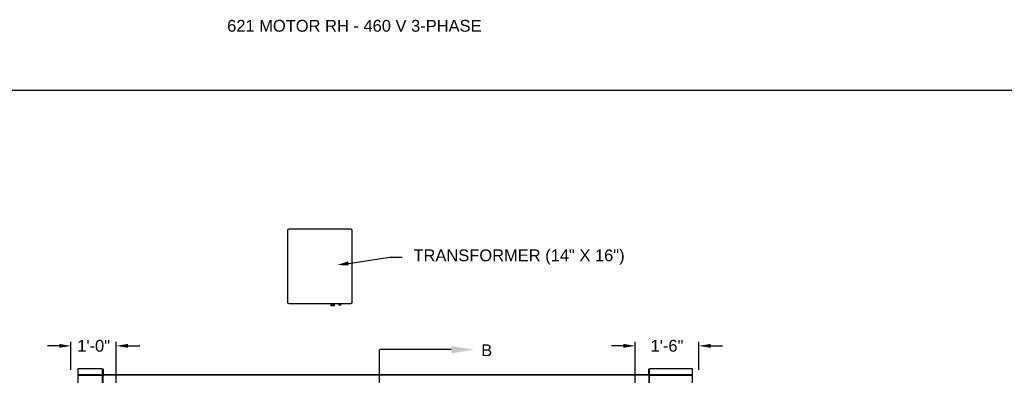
# Model space of a CAD drawing. Header units: inches. Extents: x 170 to 312, y 215 to 248.
# Tile 282 of 341: x 274.91 to 282.74, y 244.91 to 247.74. Entities that reach past the tile are written whole.
import ezdxf
from ezdxf import colors
from ezdxf.entities.mleader import LeaderData, LeaderLine
from ezdxf.math import Vec2, Vec3

# ---------------------------------------------------------------- set-up
doc = ezdxf.new("R2010")
doc.units = ezdxf.units.IN
doc.header["$LTSCALE"] = 0.25
doc.header["$MEASUREMENT"] = 0
doc.linetypes.add('CENTER', pattern=[2, 1.25, -0.25, 0.25, -0.25])
for name, color, linetype in [('ANNOTATIONS', 1, 'Continuous'), ('MOTOR RH', 7, 'Continuous'), ('SECTION CUTS', 6, 'CENTER')]:
    doc.layers.add(name, color=color, linetype=linetype)
doc.styles.add('ARIAL', font='arial.ttf', dxfattribs={"height": 0.09375})
doc.styles.get("Standard").update_dxf_attribs({"font": 'romans.shx'})
doc.dimstyles.new('STANDARD$0', dxfattribs={"dimtxt": 0.09375, "dimasz": 0.09375, "dimexe": 0.03125, "dimexo": 0.046875, "dimgap": 0.09, "dimtad": 0, "dimtih": 1, "dimtoh": 1, "dimdec": 4, "dimzin": 0, "dimdsep": 46, "dimtxsty": 'ARIAL', "dimcen": 0.09, "dimadec": 0, "dimazin": 0, "dimtfac": 1, "dimtdec": 4, "dimtofl": 0, "dimtmove": 0, "dimatfit": 1, "dimfxl": 1, "dimtolj": 1, "dimtzin": 0, "dimarcsym": 0})

# ---------------------------------------------------------------- blocks, each defined once
blk = doc.blocks.new('*D75')
at = {"layer": 'ANNOTATIONS', "color": 0, "lineweight": -2, "transparency": 16777216}
for p, q in [((279.8072, 244.3469), (279.8072, 245.1801)), ((280.3132, 244.959), (280.3132, 245.1801)), ((279.7135, 245.1488), (279.6197, 245.1488)), ((280.4069, 245.1488), (280.5007, 245.1488))]:
    blk.add_line(p, q, dxfattribs=at)
at = {"layer": 'ANNOTATIONS', "color": 0, "transparency": 16777216}
for points in [[(279.7135, 245.1644), (279.7135, 245.1332), (279.8072, 245.1488)], [(280.4069, 245.1644), (280.4069, 245.1332), (280.3132, 245.1488)]]:
    blk.add_solid(points, dxfattribs=at)
at = {"layer": 'defpoints', "color": 0, "transparency": 16777216}
for p in [(280.3132, 245.1488), (280.3132, 244.9122), (279.8072, 244.3)]:
    blk.add_point(p, dxfattribs=at)
at = {"layer": 'ANNOTATIONS', "color": 0, "transparency": 16777216, "insert": (280.0602, 245.1488), "char_height": 0.09375, "attachment_point": 5, "style": 'ARIAL'}
blk.add_mtext('\\A1;1\'-6"', dxfattribs=at)
blk = doc.blocks.new('*D76')
at = {"layer": 'ANNOTATIONS', "color": 0, "lineweight": -2, "transparency": 16777216}
for p, q in [((275.3205, 244.9594), (275.3205, 245.1801)), ((275.6807, 244.3469), (275.6807, 245.1801)), ((275.2268, 245.1488), (275.133, 245.1488)), ((275.7745, 245.1488), (275.8682, 245.1488))]:
    blk.add_line(p, q, dxfattribs=at)
at = {"layer": 'ANNOTATIONS', "color": 0, "transparency": 16777216}
for points in [[(275.2268, 245.1644), (275.2268, 245.1332), (275.3205, 245.1488)], [(275.7745, 245.1644), (275.7745, 245.1332), (275.6807, 245.1488)]]:
    blk.add_solid(points, dxfattribs=at)
at = {"layer": 'defpoints', "color": 0, "transparency": 16777216}
for p in [(275.6807, 245.1488), (275.3205, 244.9125), (275.6807, 244.3)]:
    blk.add_point(p, dxfattribs=at)
at = {"layer": 'ANNOTATIONS', "color": 0, "transparency": 16777216, "insert": (275.5006, 245.1488), "char_height": 0.09375, "attachment_point": 5, "style": 'ARIAL'}
blk.add_mtext('\\A1;1\'-0"', dxfattribs=at)

msp = doc.modelspace()

# ---------------------------------------------------------------- linework, layer by layer
at = {"layer": 'defpoints'}
msp.add_lwpolyline([(287.7119, 234.44685), (268.24203, 234.44685), (268.24203, 247.18196), (287.7119, 247.18196)], close=True, dxfattribs=at)
at = {"layer": 'MOTOR RH'}
for p, q in [((277.04161, 246.06503), (277.04161, 245.49744)), ((277.54502, 246.07751), (277.05409, 246.07751)), ((277.5575, 245.49744), (277.5575, 246.06503)), ((277.05409, 245.48496), (277.54502, 245.48496)), ((277.38751, 245.48496), (277.38751, 245.47583)), ((277.41612, 245.47583), (277.41612, 245.48496)), ((277.45083, 245.48496), (277.45083, 245.47949)), ((277.46547, 245.47949), (277.46547, 245.48496)), ((277.38751, 245.47583), (277.38718, 245.47564)), ((277.38718, 245.47564), (277.38751, 245.47545)), ((277.38718, 245.47564), (277.41646, 245.47564)), ((277.38751, 245.475), (277.38718, 245.47481)), ((277.38718, 245.47481), (277.38751, 245.47462)), ((277.38718, 245.47481), (277.41646, 245.47481)), ((277.38751, 245.47417), (277.38718, 245.47398)), ((277.38718, 245.47398), (277.38751, 245.47379)), ((277.38718, 245.47398), (277.41646, 245.47398)), ((277.38751, 245.47334), (277.38718, 245.47315)), ((277.38718, 245.47315), (277.38751, 245.47295)), ((277.38718, 245.47315), (277.41646, 245.47315)), ((277.38751, 245.47251), (277.38718, 245.47232)), ((277.38718, 245.47232), (277.38751, 245.47212)), ((277.38718, 245.47232), (277.41646, 245.47232)), ((277.38751, 245.47168), (277.38718, 245.47148)), ((277.38718, 245.47148), (277.38751, 245.47129)), ((277.38718, 245.47148), (277.41646, 245.47148)), ((277.38751, 245.47084), (277.38718, 245.47065)), ((277.38718, 245.47065), (277.38751, 245.47046)), ((277.38718, 245.47065), (277.41646, 245.47065)), ((277.38751, 245.47001), (277.38718, 245.46982)), ((277.38718, 245.46982), (277.38751, 245.46963)), ((277.38718, 245.46982), (277.41646, 245.46982)), ((277.41612, 245.47583), (277.38751, 245.47583)), ((277.38751, 245.47545), (277.38751, 245.475)), ((277.38751, 245.47545), (277.41612, 245.47545)), ((277.41612, 245.475), (277.38751, 245.475)), ((277.38751, 245.47462), (277.38751, 245.47417)), ((277.38751, 245.47462), (277.41612, 245.47462)), ((277.41612, 245.47417), (277.38751, 245.47417)), ((277.38751, 245.47379), (277.38751, 245.47334)), ((277.38751, 245.47379), (277.41612, 245.47379)), ((277.41612, 245.47334), (277.38751, 245.47334)), ((277.38751, 245.47295), (277.38751, 245.47251)), ((277.38751, 245.47295), (277.41612, 245.47295)), ((277.41612, 245.47251), (277.38751, 245.47251)), ((277.38751, 245.47212), (277.38751, 245.47168)), ((277.38751, 245.47212), (277.41612, 245.47212)), ((277.41612, 245.47168), (277.38751, 245.47168)), ((277.38751, 245.47129), (277.38751, 245.47084)), ((277.38751, 245.47129), (277.41612, 245.47129)), ((277.41612, 245.47084), (277.38751, 245.47084)), ((277.38751, 245.47046), (277.38751, 245.47001)), ((277.38751, 245.47046), (277.41612, 245.47046)), ((277.41612, 245.47001), (277.38751, 245.47001)), ((277.38751, 245.46963), (277.38751, 245.46732)), ((277.38751, 245.46963), (277.41612, 245.46963)), ((277.41612, 245.46732), (277.38751, 245.46732)), ((277.41646, 245.47564), (277.41612, 245.47583)), ((277.41612, 245.47545), (277.41646, 245.47564)), ((277.41612, 245.475), (277.41612, 245.47545)), ((277.41646, 245.47481), (277.41612, 245.475)), ((277.41612, 245.47462), (277.41646, 245.47481)), ((277.41612, 245.47417), (277.41612, 245.47462)), ((277.41646, 245.47398), (277.41612, 245.47417)), ((277.41612, 245.47379), (277.41646, 245.47398)), ((277.41612, 245.47334), (277.41612, 245.47379)), ((277.41646, 245.47315), (277.41612, 245.47334)), ((277.41612, 245.47295), (277.41646, 245.47315)), ((277.41612, 245.47251), (277.41612, 245.47295)), ((277.41646, 245.47232), (277.41612, 245.47251)), ((277.41612, 245.47212), (277.41646, 245.47232)), ((277.41612, 245.47168), (277.41612, 245.47212)), ((277.41646, 245.47148), (277.41612, 245.47168)), ((277.41612, 245.47129), (277.41646, 245.47148)), ((277.41612, 245.47084), (277.41612, 245.47129)), ((277.41646, 245.47065), (277.41612, 245.47084)), ((277.41612, 245.47046), (277.41646, 245.47065)), ((277.41612, 245.47001), (277.41612, 245.47046)), ((277.41646, 245.46982), (277.41612, 245.47001)), ((277.41612, 245.46963), (277.41646, 245.46982)), ((277.41612, 245.46732), (277.41612, 245.46963)), ((277.45083, 245.47949), (277.4505, 245.4793)), ((277.4505, 245.4793), (277.45083, 245.47911)), ((277.4505, 245.4793), (277.4658, 245.4793)), ((277.45083, 245.47883), (277.4505, 245.47864)), ((277.4505, 245.47864), (277.45083, 245.47844)), ((277.4505, 245.47864), (277.4658, 245.47864)), ((277.45083, 245.47816), (277.4505, 245.47797)), ((277.4505, 245.47797), (277.45083, 245.47778)), ((277.4505, 245.47797), (277.4658, 245.47797)), ((277.45083, 245.4775), (277.4505, 245.47731)), ((277.4505, 245.47731), (277.45083, 245.47711)), ((277.4505, 245.47731), (277.4658, 245.47731)), ((277.45083, 245.47683), (277.4505, 245.47664)), ((277.4505, 245.47664), (277.45083, 245.47645)), ((277.4505, 245.47664), (277.4658, 245.47664)), ((277.45083, 245.47617), (277.4505, 245.47598)), ((277.4505, 245.47598), (277.45083, 245.47578)), ((277.4505, 245.47598), (277.4658, 245.47598)), ((277.45083, 245.4755), (277.4505, 245.47531)), ((277.4505, 245.47531), (277.45083, 245.47512)), ((277.4505, 245.47531), (277.4658, 245.47531)), ((277.45083, 245.47484), (277.4505, 245.47464)), ((277.4505, 245.47464), (277.45083, 245.47445)), ((277.4505, 245.47464), (277.4658, 245.47464)), ((277.45083, 245.47949), (277.46547, 245.47949)), ((277.45083, 245.47911), (277.45083, 245.47883)), ((277.45083, 245.47911), (277.46547, 245.47911)), ((277.45083, 245.47883), (277.46547, 245.47883)), ((277.45083, 245.47844), (277.45083, 245.47816)), ((277.45083, 245.47844), (277.46547, 245.47844)), ((277.45083, 245.47816), (277.46547, 245.47816)), ((277.45083, 245.47778), (277.45083, 245.4775)), ((277.45083, 245.47778), (277.46547, 245.47778)), ((277.45083, 245.4775), (277.46547, 245.4775)), ((277.45083, 245.47711), (277.45083, 245.47683)), ((277.45083, 245.47711), (277.46547, 245.47711)), ((277.45083, 245.47683), (277.46547, 245.47683)), ((277.45083, 245.47645), (277.45083, 245.47617)), ((277.45083, 245.47645), (277.46547, 245.47645)), ((277.45083, 245.47617), (277.46547, 245.47617)), ((277.45083, 245.47578), (277.45083, 245.4755)), ((277.45083, 245.47578), (277.46547, 245.47578)), ((277.45083, 245.4755), (277.46547, 245.4755)), ((277.45083, 245.47512), (277.45083, 245.47484)), ((277.45083, 245.47512), (277.46547, 245.47512)), ((277.45083, 245.47484), (277.46547, 245.47484)), ((277.45083, 245.47445), (277.45083, 245.47298)), ((277.45083, 245.47445), (277.46547, 245.47445)), ((277.46547, 245.47298), (277.45083, 245.47298)), ((277.4658, 245.4793), (277.46547, 245.47949)), ((277.46547, 245.47911), (277.4658, 245.4793)), ((277.46547, 245.47883), (277.46547, 245.47911)), ((277.4658, 245.47864), (277.46547, 245.47883)), ((277.46547, 245.47844), (277.4658, 245.47864)), ((277.46547, 245.47816), (277.46547, 245.47844)), ((277.4658, 245.47797), (277.46547, 245.47816)), ((277.46547, 245.47778), (277.4658, 245.47797)), ((277.46547, 245.4775), (277.46547, 245.47778)), ((277.4658, 245.47731), (277.46547, 245.4775)), ((277.46547, 245.47711), (277.4658, 245.47731)), ((277.46547, 245.47683), (277.46547, 245.47711)), ((277.4658, 245.47664), (277.46547, 245.47683)), ((277.46547, 245.47645), (277.4658, 245.47664)), ((277.46547, 245.47617), (277.46547, 245.47645)), ((277.4658, 245.47598), (277.46547, 245.47617)), ((277.46547, 245.47578), (277.4658, 245.47598)), ((277.46547, 245.4755), (277.46547, 245.47578)), ((277.4658, 245.47531), (277.46547, 245.4755)), ((277.46547, 245.47512), (277.4658, 245.47531)), ((277.46547, 245.47484), (277.46547, 245.47512)), ((277.4658, 245.47464), (277.46547, 245.47484)), ((277.46547, 245.47445), (277.4658, 245.47464)), ((277.46547, 245.47298), (277.46547, 245.47445)), ((275.3738, 244.96582), (275.3738, 244.30293)), ((275.56776, 244.96582), (275.56776, 244.91812)), ((275.57625, 244.96661), (275.57625, 244.91812)), ((279.9159, 244.91812), (279.9159, 244.96661)), ((279.92016, 244.91812), (279.92016, 244.96582)), ((280.25949, 244.96582), (280.25949, 244.3017)), ((275.55282, 244.91787), (275.3738, 244.91787)), ((275.3738, 244.91466), (275.56776, 244.91466)), ((275.55282, 244.91466), (275.55282, 244.91812)), ((275.55282, 244.91812), (275.57625, 244.91812)), ((275.56135, 244.91466), (275.56135, 244.91812)), ((275.56776, 244.91466), (275.56776, 244.3)), ((279.9159, 244.91865), (275.57625, 244.91865)), ((275.57625, 244.32505), (275.57625, 244.91519)), ((279.9159, 244.91519), (275.57625, 244.91519)), ((279.9351, 244.91812), (279.9159, 244.91812)), ((279.9159, 244.91519), (279.9159, 244.32505)), ((279.92016, 244.29919), (279.92016, 244.91466)), ((279.92016, 244.91466), (280.25949, 244.91466)), ((279.92657, 244.91466), (279.92657, 244.91812)), ((279.9351, 244.91466), (279.9351, 244.91812)), ((280.25949, 244.91787), (279.9351, 244.91787))]:
    msp.add_line(p, q, dxfattribs=at)
for centre, start, end in [((277.05409, 246.06503), 90, 180), ((277.54502, 246.06503), 0, 90), ((277.05409, 245.49744), 180, 270), ((277.54502, 245.49744), 270, 0)]:
    msp.add_arc(centre, 0.01248, start, end, dxfattribs=at)
for points in [[(275.56776, 244.96582), (275.3738, 244.96582)], [(280.25949, 244.96582), (279.92016, 244.96582)]]:
    msp.add_open_spline(points, degree=1, dxfattribs=at)
at = {"layer": 'SECTION CUTS'}
msp.add_line((277.77492, 239.90334), (277.77492, 245.11861), dxfattribs=at)

# ---------------------------------------------------------------- texts
at = {"layer": 'ANNOTATIONS', "insert": (276.56248, 247.74099), "char_height": 0.09375, "width": 4.6220629, "attachment_point": 1, "line_spacing_factor": 0.86134, "style": 'ARIAL'}
msp.add_mtext('621 MOTOR RH - 460 V 3-PHASE', dxfattribs=at)
at = {"layer": 'SECTION CUTS', "style": 'ARIAL'}
msp.add_text('B', height=0.09375, dxfattribs=at).set_placement((278.58295, 245.06692))

# ---------------------------------------------------------------- dimensions: what is measured, and where the dimension line sits
at = {"layer": 'ANNOTATIONS'}
for base, p1, p2, text, picture, middle in [((275.68071, 245.14882), (275.32051, 244.91253), (275.68071, 244.3), '1\'-0"', '*D76', (275.50061, 245.14882)), ((280.31315, 245.14882), (279.80721, 244.3), (280.31315, 244.91215), '1\'-6"', '*D75', (280.06018, 245.14882))]:
    dim = msp.add_linear_dim(base=base, p1=p1, p2=p2, text=text, dimstyle='STANDARD$0', dxfattribs=at)
    dim.commit()
    dim.dimension.update_dxf_attribs({"geometry": picture, "text_midpoint": middle, "dimtype": 160})

# ---------------------------------------------------------------- leaders
ml = msp.add_multileader_mtext('Standard', dxfattribs=at)
ml.set_content('TRANSFORMER (14" X 16")', color=256, style='ARIAL')
ml.set_leader_properties()
ml.build(insert=Vec2(0, 0))
ml.multileader.update_dxf_attribs({"dogleg_length": 0.36, "arrow_head_size": 0.09375})
ctx = ml.context
ctx.base_point, ctx.char_height, ctx.arrow_head_size, ctx.landing_gap_size, ctx.plane_origin = Vec3(277.95426, 245.85493), 0.09375, 0.09375, 0.09, Vec3(277.16923, 245.4217)
notes = []
notes.append((ctx, [(0, (1, 1, 0), (277.85631, 245.85493), (1, 0), 0.09796, [(0, [(277.43361, 245.79105)], 0, [])])]))
ctx.mtext.insert, ctx.mtext.flow_direction = Vec3(278.04426, 245.91559), 5
at = {"layer": 'SECTION CUTS'}
ml = msp.add_multileader_mtext('Standard', dxfattribs=at)
ml.set_content('', color=256)
ml.set_leader_properties()
ml.build(insert=Vec2(0, 0))
ml.multileader.update_dxf_attribs({"dogleg_length": 0, "arrow_head_size": 0.18})
ctx = ml.context
ctx.base_point, ctx.char_height, ctx.arrow_head_size, ctx.landing_gap_size, ctx.plane_origin, ctx.plane_x_axis, ctx.plane_y_axis = Vec3(277.77492, 245.11861), 0.18, 0.18, 0, Vec3(278.52444, 245.11861), Vec3(0, 1), Vec3(-1, 0)
notes.append((ctx, [(0, (1, 1, 0), (277.77492, 245.11861), (1, 0), 0, [(0, [(278.52444, 245.11861)], 0, [])])]))
ctx.mtext.insert, ctx.mtext.text_direction, ctx.mtext.rotation, ctx.mtext.flow_direction = Vec3(277.68492, 245.11861), Vec3(0, 1), 1.5707963, 5
for ctx, leaders in notes:
    for number, flags, end, landing, length, lines in leaders:
        leader = LeaderData()
        leader.index, (leader.has_last_leader_line, leader.has_dogleg_vector, leader.attachment_direction) = number, flags
        leader.last_leader_point, leader.dogleg_vector, leader.dogleg_length = Vec3(end), Vec3(landing), length
        for number, points, colour, breaks in lines:
            line = LeaderLine()
            line.index, line.vertices, line.color, line.breaks = number, Vec3.list(points), colors.encode_raw_color(colour), breaks
            leader.lines.append(line)
        ctx.leaders.append(leader)

doc.saveas('drawing.dxf')
